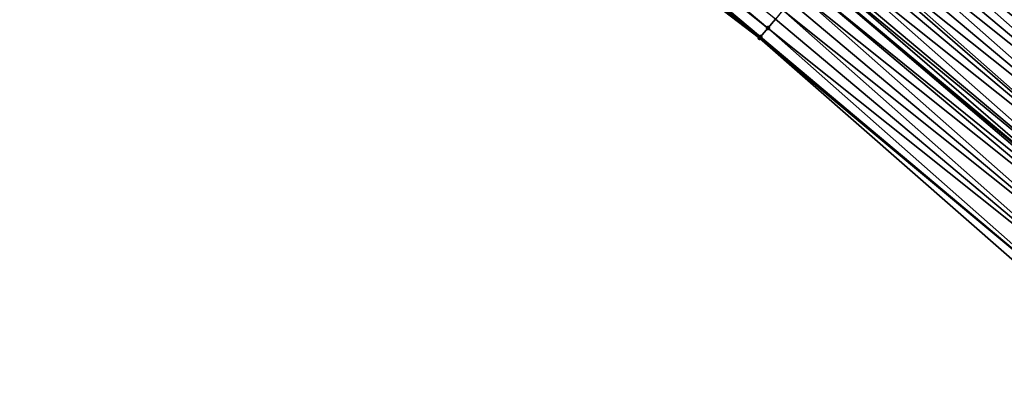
# Model space of a CAD drawing. Header units: feet. Extents: x 2007189 to 2022806, y 818621 to 837694.
# Tile 386 of 656: x 2016868 to 2016911, y 818980 to 818997. Entities that reach past the tile are written whole.
import ezdxf

# ---------------------------------------------------------------- set-up
doc = ezdxf.new("R2010")
doc.units = ezdxf.units.FT
doc.header["$MEASUREMENT"] = 0
for name, color, linetype, lineweight in [('EP_Travel Lane', 172, 'Continuous', 53), ('Road Shots', 141, 'Continuous', 100), ('Road X-Section', 40, 'Continuous', 13)]:
    doc.layers.add(name, color=color, linetype=linetype, lineweight=lineweight)
doc.layers.add('I-77-MM17-21_SB-Surface-Border', color=7, linetype='Continuous')
doc.layers.add('I-77-MM17-21_SB-Surface-TIN', color=7, linetype='Continuous')

msp = doc.modelspace()

# ---------------------------------------------------------------- linework, layer by layer
at = {"layer": 'EP_Travel Lane'}
msp.add_polyline3d([(2016733.999429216, 819140.1034043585, 274.1678343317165), (2016749.296424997, 819127.221880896, 274.4294133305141), (2016764.59372578, 819114.3401005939, 274.6591212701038), (2016779.89070353, 819101.4585923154, 274.9225861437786), (2016795.18778303, 819088.576998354, 275.1754161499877), (2016810.484822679, 819075.6954379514, 275.4324137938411), (2016825.782035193, 819062.8137319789, 275.6713380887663), (2016841.079173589, 819049.9320884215, 275.9180162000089), (2016856.376299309, 819037.0504555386, 276.1660225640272), (2016871.673332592, 819024.1689004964, 276.4236824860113), (2016886.982882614, 819011.2875277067, 276.6819348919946), (2016902.308022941, 818998.4390243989, 276.9303344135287), (2016917.633320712, 818985.5903890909, 277.155754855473), (2016932.95899216, 818972.7414404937, 277.3266247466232), (2016948.284831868, 818959.8923508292, 277.4729298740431), (2016963.610795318, 818947.0431574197, 277.6011788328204), (2016978.936536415, 818934.1941504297, 277.7618819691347), (2016994.26224747, 818921.3451686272, 277.9269635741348), (2017009.587746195, 818908.4963648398, 278.12305330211), (2017024.913461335, 818895.6473796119, 278.287547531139), (2017040.259477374, 818882.7864861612, 278.4217461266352), (2017055.598698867, 818869.9530697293, 278.5670416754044), (2017070.938029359, 818857.1195621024, 278.6535262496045), (2017086.277400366, 818844.286020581, 278.7181300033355)], dxfattribs=at)
at = {"layer": 'I-77-MM17-21_SB-Surface-Border', "color": 3, "linetype": 'Continuous', "lineweight": -3}
msp.add_polyline3d([(2017085.954980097, 818843.9006351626, 278.6995043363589), (2017070.209611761, 818856.2489015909, 278.6138580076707), (2017054.652584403, 818868.8221821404, 278.51044431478), (2017039.253249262, 818881.5837598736, 278.3655220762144), (2017023.470538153, 818893.9304283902, 278.2235324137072), (2017007.420183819, 818905.9170554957, 278.0195860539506), (2016992.481850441, 818919.2264905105, 277.8362537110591), (2016977.717256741, 818932.7433000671, 277.7066960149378), (2016961.341886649, 818944.3440322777, 277.5491763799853), (2016947.274771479, 818958.6908833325, 277.4580087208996), (2016932.596480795, 818972.3101950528, 277.3185388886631), (2016915.047826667, 818982.5151392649, 277.131746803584), (2016900.012915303, 818995.7091841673, 276.9102384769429), (2016884.092850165, 819007.8499312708, 276.6463734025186), (2016869.116902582, 819021.1336139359, 276.3774182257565), (2016853.500769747, 819033.6361956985, 276.1087442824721), (2016837.88433416, 819046.1390325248, 275.8717059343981), (2016822.268144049, 819058.6416625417, 275.6090141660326), (2016807.295925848, 819071.909341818, 275.3812706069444), (2016792.001816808, 819084.7944163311, 275.1261050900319), (2016777.351884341, 819098.4443676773, 274.8844872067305), (2016762.380124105, 819111.7116611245, 274.6088648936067), (2016746.441525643, 819123.8321223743, 274.3728565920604), (2016731.791721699, 819137.481965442, 274.1178048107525)], dxfattribs=at)
at = {"layer": 'I-77-MM17-21_SB-Surface-TIN', "color": 128, "linetype": 'Continuous', "lineweight": -3}
for points in [[(2016900.373498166, 818996.1380659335, 276.9132769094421), (2016885.066809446, 819009.0084494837, 276.6602578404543), (2016884.745055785, 819008.6257295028, 276.6559517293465)], [(2016900.373498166, 818996.1380659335, 276.9132769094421), (2016900.695263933, 818996.5207757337, 276.9158134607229), (2016885.066809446, 819009.0084494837, 276.6602578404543)], [(2016900.012915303, 818995.7091841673, 276.9102384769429), (2016884.745055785, 819008.6257295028, 276.6559517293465), (2016884.423304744, 819008.2430073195, 276.6512628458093)], [(2016900.012915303, 818995.7091841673, 276.9102384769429), (2016900.05173351, 818995.7553551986, 276.9105778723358), (2016884.745055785, 819008.6257295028, 276.6559517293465)], [(2016900.05173351, 818995.7553551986, 276.9105778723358), (2016900.373498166, 818996.1380659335, 276.9132769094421), (2016884.745055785, 819008.6257295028, 276.6559517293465)], [(2016900.012915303, 818995.7091841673, 276.9102384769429), (2016884.423304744, 819008.2430073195, 276.6512628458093), (2016884.101554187, 819007.8602847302, 276.6465033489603)], [(2016910.025463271, 819007.6202074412, 277.1366817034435), (2016925.654111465, 818995.1323705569, 277.3639080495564), (2016910.347178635, 819008.0029593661, 277.1465662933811)], [(2016910.454088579, 819008.1301517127, 277.1497939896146), (2016910.347178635, 819008.0029593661, 277.1465662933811), (2016925.654111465, 818995.1323705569, 277.3639080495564)], [(2016910.454088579, 819008.1301517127, 277.1497939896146), (2016925.654111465, 818995.1323705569, 277.3639080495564), (2016910.668895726, 819008.3857103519, 277.156235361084)], [(2016900.012915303, 818995.7091841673, 276.9102384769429), (2016884.101554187, 819007.8602847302, 276.6465033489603), (2016884.092850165, 819007.8499312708, 276.6463734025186)], [(2016925.010671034, 818994.3668746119, 277.3455391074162), (2016910.025463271, 819007.6202074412, 277.1366817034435), (2016909.703746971, 819007.2374560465, 277.1269154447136)], [(2016925.010671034, 818994.3668746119, 277.3455391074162), (2016925.654111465, 818995.1323705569, 277.3639080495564), (2016910.025463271, 819007.6202074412, 277.1366817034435)], [(2016925.010671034, 818994.3668746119, 277.3455391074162), (2016909.703746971, 819007.2374560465, 277.1269154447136), (2016909.382029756, 819006.854705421, 277.1172828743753)], [(2016924.367214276, 818993.6013921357, 277.3295375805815), (2016909.382029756, 819006.854705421, 277.1172828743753), (2016909.060311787, 819006.4719554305, 277.1077606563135)], [(2016924.367214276, 818993.6013921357, 277.3295375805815), (2016925.010671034, 818994.3668746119, 277.3455391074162), (2016909.382029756, 819006.854705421, 277.1172828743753)], [(2016924.367214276, 818993.6013921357, 277.3295375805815), (2016909.060311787, 819006.4719554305, 277.1077606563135), (2016908.738593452, 819006.0892057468, 277.0982917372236)], [(2016923.723768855, 818992.8359001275, 277.3118792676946), (2016908.738593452, 819006.0892057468, 277.0982917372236), (2016908.416873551, 819005.706457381, 277.0890519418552)], [(2016923.723768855, 818992.8359001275, 277.3118792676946), (2016924.367214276, 818993.6013921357, 277.3295375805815), (2016908.738593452, 819006.0892057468, 277.0982917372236)], [(2016923.723768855, 818992.8359001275, 277.3118792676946), (2016908.416873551, 819005.706457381, 277.0890519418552), (2016908.09515265, 819005.3237098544, 277.0799579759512)], [(2016923.080322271, 818992.0704090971, 277.2943909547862), (2016908.09515265, 819005.3237098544, 277.0799579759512), (2016907.773430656, 819004.9409632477, 277.0710239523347)], [(2016923.080322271, 818992.0704090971, 277.2943909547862), (2016923.723768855, 818992.8359001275, 277.3118792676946), (2016908.09515265, 819005.3237098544, 277.0799579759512)], [(2016923.080322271, 818992.0704090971, 277.2943909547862), (2016907.773430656, 819004.9409632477, 277.0710239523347), (2016907.45170958, 819004.5582158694, 277.0619557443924)], [(2016922.43687538, 818991.3049183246, 277.2769473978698), (2016907.45170958, 819004.5582158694, 277.0619557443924), (2016907.129989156, 819004.175467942, 277.0527921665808)], [(2016922.43687538, 818991.3049183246, 277.2769473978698), (2016923.080322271, 818992.0704090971, 277.2943909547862), (2016907.45170958, 819004.5582158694, 277.0619557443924)], [(2016921.793431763, 818990.5394247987, 277.2590253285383), (2016906.808269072, 819003.79271973, 277.0435790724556), (2016906.486548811, 819003.4099716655, 277.0343916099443)], [(2016922.43687538, 818991.3049183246, 277.2769473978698), (2016907.129989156, 819004.175467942, 277.0527921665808), (2016906.808269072, 819003.79271973, 277.0435790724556)], [(2016921.793431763, 818990.5394247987, 277.2590253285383), (2016922.43687538, 818991.3049183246, 277.2769473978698), (2016906.808269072, 819003.79271973, 277.0435790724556)], [(2016921.793431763, 818990.5394247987, 277.2590253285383), (2016906.486548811, 819003.4099716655, 277.0343916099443), (2016906.164828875, 819003.0272233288, 277.0251568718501)], [(2016921.149991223, 818989.773928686, 277.2406536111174), (2016906.164828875, 819003.0272233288, 277.0251568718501), (2016905.843109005, 819002.644474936, 277.0159123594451)], [(2016921.149991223, 818989.773928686, 277.2406536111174), (2016921.793431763, 818990.5394247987, 277.2590253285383), (2016906.164828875, 819003.0272233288, 277.0251568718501)], [(2016921.149991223, 818989.773928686, 277.2406536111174), (2016905.843109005, 819002.644474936, 277.0159123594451), (2016905.521388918, 819002.2617267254, 277.0066995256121)], [(2016920.506549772, 818989.0084333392, 277.2224150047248), (2016905.521388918, 819002.2617267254, 277.0066995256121), (2016905.199667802, 819001.8789793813, 276.9976372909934)], [(2016920.506549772, 818989.0084333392, 277.2224150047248), (2016921.149991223, 818989.773928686, 277.2406536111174), (2016905.521388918, 819002.2617267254, 277.0066995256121)], [(2016920.506549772, 818989.0084333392, 277.2224150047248), (2016905.199667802, 819001.8789793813, 276.9976372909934), (2016904.877945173, 819001.4962333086, 276.9887960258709)], [(2016919.863106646, 818988.2429394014, 277.2044213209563), (2016904.877945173, 819001.4962333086, 276.9887960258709), (2016904.556221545, 819001.1134880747, 276.980100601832)], [(2016919.863106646, 818988.2429394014, 277.2044213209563), (2016920.506549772, 818989.0084333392, 277.2224150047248), (2016904.877945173, 819001.4962333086, 276.9887960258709)], [(2016919.863106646, 818988.2429394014, 277.2044213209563), (2016904.556221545, 819001.1134880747, 276.980100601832), (2016904.234496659, 819000.7307438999, 276.9715892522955)], [(2016919.219656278, 818987.4774515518, 277.1874858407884), (2016904.234496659, 819000.7307438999, 276.9715892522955), (2016903.912770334, 819000.3480009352, 276.9632882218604)], [(2016919.219656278, 818987.4774515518, 277.1874858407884), (2016919.863106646, 818988.2429394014, 277.2044213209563), (2016904.234496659, 819000.7307438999, 276.9715892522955)], [(2016918.576196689, 818986.7119714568, 277.1718981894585), (2016903.59104166, 818999.9652599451, 276.9553304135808), (2016903.471335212, 818999.8228539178, 276.9524729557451)], [(2016919.219656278, 818987.4774515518, 277.1874858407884), (2016903.912770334, 819000.3480009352, 276.9632882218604), (2016903.59104166, 818999.9652599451, 276.9553304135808)], [(2016918.576196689, 818986.7119714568, 277.1718981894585), (2016919.219656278, 818987.4774515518, 277.1874858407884), (2016903.59104166, 818999.9652599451, 276.9553304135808)], [(2016918.576196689, 818986.7119714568, 277.1718981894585), (2016903.269309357, 818999.5825220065, 276.947902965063), (2016902.947572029, 818999.199788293, 276.9412099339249)], [(2016918.576196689, 818986.7119714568, 277.1718981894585), (2016903.471335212, 818999.8228539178, 276.9524729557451), (2016903.269309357, 818999.5825220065, 276.947902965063)], [(2016917.932714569, 818985.9465103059, 277.1596033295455), (2016902.947572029, 818999.199788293, 276.9412099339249), (2016902.625829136, 818998.817059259, 276.9353302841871)], [(2016917.932714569, 818985.9465103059, 277.1596033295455), (2016918.576196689, 818986.7119714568, 277.1718981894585), (2016902.947572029, 818999.199788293, 276.9412099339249)], [(2016902.508506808, 818998.6775013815, 276.9333890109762), (2016902.308022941, 818998.4390243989, 276.9303344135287), (2016917.633320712, 818985.5903890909, 277.155754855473)], [(2016917.932714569, 818985.9465103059, 277.1596033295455), (2016902.625829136, 818998.817059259, 276.9353302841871), (2016902.508506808, 818998.6775013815, 276.9333890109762)], [(2016917.932714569, 818985.9465103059, 277.1596033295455), (2016902.508506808, 818998.6775013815, 276.9333890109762), (2016917.633320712, 818985.5903890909, 277.155754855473)], [(2016917.51835397, 818985.4536391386, 277.1542770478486), (2016902.304080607, 818998.4343349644, 276.9302743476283), (2016901.982327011, 818998.0516149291, 276.9259588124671)], [(2016902.304080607, 818998.4343349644, 276.9302743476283), (2016917.633320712, 818985.5903890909, 277.155754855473), (2016902.308022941, 818998.4390243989, 276.9303344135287)], [(2016917.51835397, 818985.4536391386, 277.1542770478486), (2016917.633320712, 818985.5903890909, 277.155754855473), (2016902.304080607, 818998.4343349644, 276.9302743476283)], [(2016917.289200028, 818985.1810764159, 277.1520468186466), (2016901.982327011, 818998.0516149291, 276.9259588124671), (2016901.660566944, 818997.6689003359, 276.9225891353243)], [(2016917.289200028, 818985.1810764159, 277.1520468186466), (2016917.51835397, 818985.4536391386, 277.1542770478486), (2016901.982327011, 818998.0516149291, 276.9259588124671)], [(2016916.64566531, 818984.4156594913, 277.1474391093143), (2016901.660566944, 818997.6689003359, 276.9225891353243), (2016901.338801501, 818997.2861902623, 276.9200050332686)], [(2016916.64566531, 818984.4156594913, 277.1474391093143), (2016917.289200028, 818985.1810764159, 277.1520468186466), (2016901.660566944, 818997.6689003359, 276.9225891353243)], [(2016916.64566531, 818984.4156594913, 277.1474391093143), (2016901.338801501, 818997.2861902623, 276.9200050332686), (2016901.017032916, 818996.9034828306, 276.9178801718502)], [(2016916.002138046, 818983.6502362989, 277.1417419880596), (2016901.017032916, 818996.9034828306, 276.9178801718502), (2016900.695263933, 818996.5207757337, 276.9158134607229)], [(2016916.002138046, 818983.6502362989, 277.1417419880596), (2016916.64566531, 818984.4156594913, 277.1474391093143), (2016901.017032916, 818996.9034828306, 276.9178801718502)], [(2016915.358615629, 818982.8848090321, 277.1353366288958), (2016900.373498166, 818996.1380659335, 276.9132769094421), (2016900.05173351, 818995.7553551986, 276.9105778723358)], [(2016916.002138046, 818983.6502362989, 277.1417419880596), (2016900.695263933, 818996.5207757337, 276.9158134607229), (2016900.373498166, 818996.1380659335, 276.9132769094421)], [(2016915.358615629, 818982.8848090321, 277.1353366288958), (2016916.002138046, 818983.6502362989, 277.1417419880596), (2016900.373498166, 818996.1380659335, 276.9132769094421)], [(2016915.358615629, 818982.8848090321, 277.1353366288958), (2016900.05173351, 818995.7553551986, 276.9105778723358), (2016900.012915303, 818995.7091841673, 276.9102384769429)], [(2016915.047826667, 818982.5151392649, 277.131746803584), (2016915.358615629, 818982.8848090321, 277.1353366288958), (2016900.012915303, 818995.7091841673, 276.9102384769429)]]:
    msp.add_3dface(points, dxfattribs=at)
at = {"layer": 'Road Shots', "lineweight": 100}
for p in [(2016900.373498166, 818996.1380659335, 276.9132769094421), (2016900.012915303, 818995.7091841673, 276.9102384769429), (2016900.05173351, 818995.7553551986, 276.9105778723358)]:
    msp.add_point(p, dxfattribs=at)
at = {"layer": 'Road X-Section', "extrusion": (0.7653598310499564, -0.6435405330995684, 0.008939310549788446), "elevation": 1016599.793221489, "flags": 128}
msp.add_lwpolyline([(1924888.298005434, -8810.714453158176), (1924887.798005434, -8810.709799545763), (1924887.607589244, -8810.709153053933), (1924887.298005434, -8810.709536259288), (1924886.798005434, -8810.71299522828), (1924886.298005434, -8810.719198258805), (1924885.798005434, -8810.72725829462), (1924885.298005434, -8810.736436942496), (1924885.002922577, -8810.742156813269), (1924884.798005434, -8810.746290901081), (1924884.298005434, -8810.75654585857), (1924883.798005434, -8810.76649169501), (1924883.298005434, -8810.775957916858), (1924882.798005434, -8810.78507014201), (1924882.298005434, -8810.793881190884), (1924881.798005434, -8810.802756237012), (1924881.298005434, -8810.81176035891), (1924880.798005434, -8810.820821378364), (1924880.298005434, -8810.830217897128), (1924879.798005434, -8810.839879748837), (1924879.298005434, -8810.849596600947), (1924878.798005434, -8810.859116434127), (1924878.298005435, -8810.868678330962), (1924877.798005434, -8810.878188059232), (1924877.298005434, -8810.88755570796), (1924876.798005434, -8810.897073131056), (1924876.464160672, -8810.903514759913), (1924876.298005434, -8810.906742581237), (1924875.798005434, -8810.916627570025), (1924875.298005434, -8810.926394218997), (1924874.798005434, -8810.936027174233), (1924874.298005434, -8810.945549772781), (1924873.798005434, -8810.95501907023), (1924873.298005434, -8810.964259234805), (1924872.798005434, -8810.973353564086), (1924872.298005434, -8810.982287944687), (1924871.798005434, -8810.991356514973), (1924871.298005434, -8811.000520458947), (1924870.798005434, -8811.00973392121), (1924870.298005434, -8811.01892175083), (1924869.798005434, -8811.028156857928), (1924869.298005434, -8811.037401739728), (1924868.798005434, -8811.04661494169), (1924868.298005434, -8811.055677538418), (1924867.798005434, -8811.064519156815), (1924867.298005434, -8811.073214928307), (1924866.798005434, -8811.081726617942), (1924866.298005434, -8811.090027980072), (1924865.798005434, -8811.09798610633), (1924865.611970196, -8811.10084367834), (1924865.298005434, -8811.105413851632), (1924864.798005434, -8811.11210715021), (1924864.298005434, -8811.117987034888), (1924864.115684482, -8811.119928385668), (1924863.798005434, -8811.123043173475), (1924863.298005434, -8811.127358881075), (1924862.798005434, -8811.130728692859), (1924862.298005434, -8811.13331289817), (1924861.798005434, -8811.1354378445), (1924861.298005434, -8811.137504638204), (1924860.798005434, -8811.14004129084), (1924860.298005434, -8811.142740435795), (1924860.237684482, -8811.143079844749)], dxfattribs=at)

doc.saveas('drawing.dxf')
